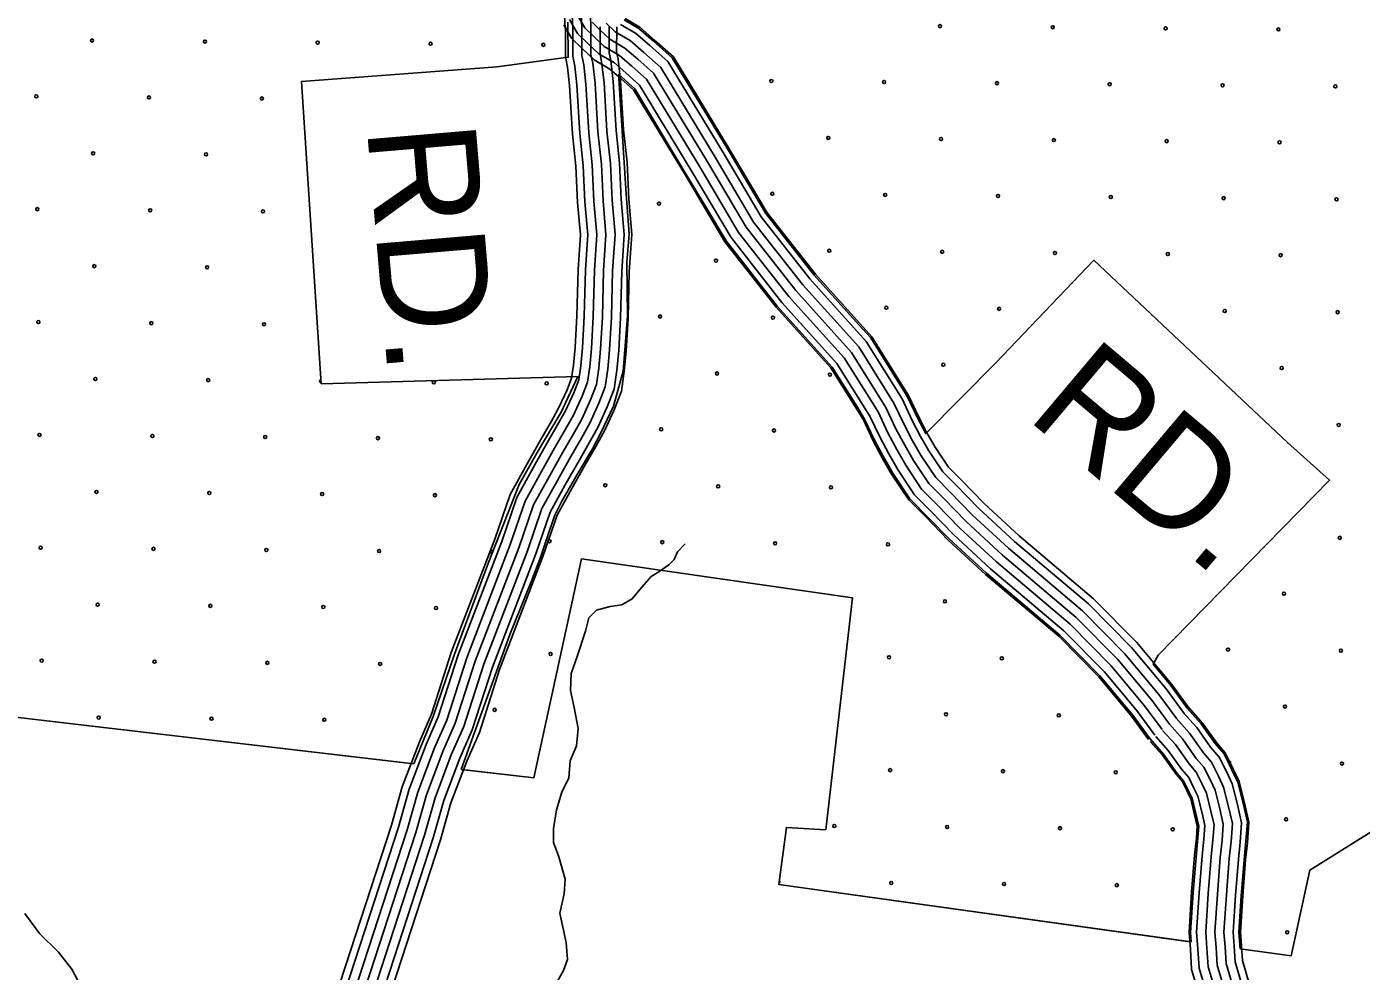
# Model space of a CAD drawing. Extents: x 1788175 to 1969470, y 584502 to 738744.
# Drawn here: x 1875084 to 1879633, y 617494 to 620713 of the extents above; entities that cross this region are included whole.
import ezdxf

# ---------------------------------------------------------------- set-up
doc = ezdxf.new("R2010")
doc.units = 0
for name, color, linetype in [('DESIGN - EROSION CONTROL - Devices', 7, 'Continuous'), ('DESIGN - ROW - Right-of-Way and Easement Labels', 7, 'Continuous'), ('DESIGN - SCRATCH - User 1', 7, 'Continuous'), ('DESIGN - TRANSPORTATION - Text', 7, 'Continuous'), ('SURVEY - DRAINAGE - Bridges', 7, 'Continuous'), ('SURVEY - TRANSPORTATION - Roads', 7, 'Continuous')]:
    doc.layers.add(name, color=color, linetype=linetype)

msp = doc.modelspace()

# ---------------------------------------------------------------- linework, layer by layer
at = {"layer": 'DESIGN - EROSION CONTROL - Devices'}
for centre in [(1878196.5, 620714.7), (1878581, 620711), (1878965.6, 620707.2), (1875306.6, 620665.9), (1875691.1, 620662.2), (1876075.7, 620658.5), (1879350.2, 620703.5), (1876460.2, 620654.7), (1876844.8, 620651), (1877621.5, 620528), (1878006.1, 620524.3), (1878390.6, 620520.5), (1878775.2, 620516.8), (1879159.7, 620513.1), (1879544.3, 620509.3), (1875116.2, 620475.5), (1875500.7, 620471.8), (1875885.3, 620468.1), (1877815.7, 620333.9), (1878200.2, 620330.1), (1878584.8, 620326.4), (1878969.3, 620322.7), (1879353.9, 620318.9), (1875310.3, 620281.4), (1875694.9, 620277.6), (1877625.3, 620143.5), (1878009.8, 620139.7), (1878394.4, 620136), (1878778.9, 620132.3), (1879163.5, 620128.5), (1879548, 620124.8), (1875119.9, 620091), (1875504.5, 620087.2), (1875889, 620083.5), (1877238.9, 620109.9), (1877819.4, 619949.3), (1878204, 619945.6), (1878588.5, 619941.8), (1878973.1, 619938.1), (1879357.6, 619934.4), (1875314.1, 619896.8), (1875698.6, 619893.1), (1877433, 619915.7), (1878013.6, 619755.2), (1878398.1, 619751.4), (1875123.6, 619706.4), (1877242.6, 619725.3), (1877627.2, 619721.6), (1879167.2, 619744), (1879551.8, 619740.2), (1875508.2, 619702.7), (1875892.7, 619699), (1877436.7, 619531.2), (1877821.3, 619527.4), (1878207.7, 619561), (1879361.4, 619549.8), (1875317.8, 619512.3), (1875702.3, 619508.5), (1876471.4, 619501.1), (1876856, 619497.3), (1877246.3, 619340.8), (1879555.5, 619355.7), (1875127.4, 619321.9), (1875511.9, 619318.1), (1875896.5, 619314.4), (1876281, 619310.7), (1876665.6, 619306.9), (1877630.9, 619337), (1875321.5, 619127.7), (1875706.1, 619124), (1876090.6, 619120.3), (1876475.2, 619116.5), (1877055.9, 619150.4), (1877440.5, 619146.6), (1877825, 619142.9), (1875131.1, 618937.3), (1875515.7, 618933.6), (1875900.2, 618929.8), (1876865.5, 618959.9), (1877250.1, 618956.2), (1877634.6, 618952.5), (1878019.2, 618948.7), (1879559.2, 618971.1), (1876284.8, 618926.1), (1878213.3, 618754.6), (1879368.8, 618780.7), (1875325.3, 618743.2), (1875709.8, 618739.4), (1876094.4, 618735.7), (1876478.9, 618732), (1876869.2, 618575.4), (1879178.4, 618590.3), (1879563, 618586.6), (1875134.8, 618552.8), (1875519.4, 618549), (1875903.9, 618545.3), (1876288.5, 618541.6), (1878022.9, 618564.2), (1878407.5, 618560.5), (1876678.8, 618385), (1879372.6, 618396.2), (1875329, 618358.6), (1875713.5, 618354.9), (1876098.1, 618351.2), (1878217.1, 618370), (1878601.6, 618366.3), (1879566.7, 618202), (1878026.6, 618179.6), (1878411.2, 618175.9), (1878795.7, 618172.2), (1877836.2, 617989.2), (1878220.8, 617985.5), (1878605.3, 617981.8), (1878989.9, 617978), (1879376.3, 618011.6), (1878030.4, 617795.1), (1878414.9, 617791.4), (1878799.5, 617787.6), (1879380, 617627.1)]:
    msp.add_circle(centre, 5.28, dxfattribs=at)
for centre, start, end in [((1876086.9, 619504.8), 88.5121, 278.9753), ((1876669.3, 618922.4), 41.6941, 275.5314), ((1879182.1, 618205.8), 269.0875, 143.8448), ((1877645.8, 617798.8), 286.5117, 58.1025)]:
    msp.add_arc(centre, 5.28, start, end, dxfattribs=at)
at = {"layer": 'DESIGN - SCRATCH - User 1'}
for points in [[(1876403.3, 618200.8), (1874696, 618400.6), (1874760.7, 619018.8), (1873755.6, 619137.6), (1873624.4, 618053.1), (1872837.2, 618169.6), (1873229.3, 621474.1)], [(1876927.8, 620728.2), (1876929.5, 620608.7), (1876687.7, 620576.2), (1876020.6, 620525.7), (1876087.9, 619496.3), (1876962.4, 619521.3), (1876904.9, 619399.5), (1876823.8, 619261.5), (1876762.2, 619153.1), (1876658.2, 618887.4), (1876541.4, 618574.9), (1876469.2, 618362.4), (1876403.3, 618200.8)], [(1879219.6, 617571.2), (1879215.4, 617627.7), (1879223.4, 617751.3), (1879233.1, 617873.9), (1879244.3, 618001.8), (1879229.5, 618066.5), (1879211.4, 618139), (1879191.7, 618181.1), (1879164.8, 618235.2), (1879134.6, 618270.1), (1879096.8, 618322.3), (1879087.1, 618336.9), (1879039.3, 618390.3), (1878983, 618468.2), (1878922.7, 618540.2), (1878940.3, 618571.3), (1879524.3, 619167.8), (1879381.4, 619296), (1878720.7, 619917.1), (1878386.3, 619566.2), (1878147.8, 619326.4), (1878119.5, 619379.5), (1878084.4, 619454.1), (1878053.8, 619503.1), (1877960.4, 619652.5), (1877920, 619697.3), (1877767.8, 619866), (1877603.3, 620075.8), (1877526.8, 620204.9), (1877474.1, 620293.8), (1877284.1, 620606.9), (1877220.6, 620663.5), (1877170.4, 620707), (1877120, 620736.2)], [(1879053, 617594.5), (1879050.5, 617626.8), (1879059.4, 617763.1), (1879073, 617923.2), (1879078.5, 617989.1), (1879055.7, 618083.8), (1879026.8, 618143.4), (1879005.1, 618168.5), (1878958.4, 618234.1), (1878911.6, 618287), (1878853.4, 618366.9), (1878741.6, 618500.4), (1878604.9, 618639.4), (1878354.9, 618850.4), (1878228.1, 618967.3), (1878093.7, 619104.1), (1878035.9, 619191.3), (1878004, 619246.8), (1877972.5, 619305.8), (1877939.8, 619375.3), (1877915.6, 619415.9), (1877828.6, 619553.1), (1877767.6, 619620.8), (1877641.9, 619760.1), (1877467.3, 619982.8), (1877405.2, 620087.6), (1877328.3, 620215.4), (1877156.3, 620500.6), (1877101.4, 620550.4), (1877101.4, 620537.5), (1877119.3, 620266.9), (1877127, 620143.6), (1877137.3, 620006.2), (1877129.6, 619910), (1877130.9, 619726.5), (1877116.8, 619539.1), (1877107.8, 619505.7), (1877083.4, 619419.8), (1877039.8, 619326.1), (1877011.6, 619274.7), (1876960.3, 619187.5), (1876907.7, 619096.4), (1876883.4, 619048.9), (1876865.4, 618996.3), (1876835.9, 618907.7), (1876802.6, 618821.7), (1876730.8, 618642.1), (1876564.1, 618181.3)], [(1880998.9, 619325.2), (1880164.9, 619501.6), (1880164.2, 618887.3), (1880027.6, 618297.1), (1879775.5, 618037.1), (1879457.5, 617839.2), (1879393.2, 617547.1), (1879219.6, 617571.2)], [(1876564.1, 618181.3), (1876812, 618153.1), (1876974.7, 618899.3), (1877897.9, 618766.7), (1877807, 617976.3), (1877673.1, 617984.4), (1877646.9, 617790.3), (1879053, 617594.5)]]:
    msp.add_lwpolyline(points, dxfattribs=at)
at = {"layer": 'DESIGN - TRANSPORTATION - Text'}
for points in [[(1877328, 618951.2), (1877302, 618923.2), (1877290, 618897.2), (1877272, 618879.2), (1877238, 618855.2), (1877212, 618839.2), (1877179.9, 618803.2), (1877147.9, 618763.1), (1877111.9, 618743.1), (1877071.9, 618737.1), (1877025.9, 618725.1), (1876999.9, 618699.1), (1876987.9, 618653.1), (1876959.8, 618567.1), (1876939.8, 618509), (1876937.7, 618451), (1876949.7, 618393), (1876963.6, 618320.9), (1876957.5, 618262.9), (1876935.5, 618210.9), (1876931.4, 618152.8), (1876907.4, 618104.8), (1876889.4, 618044.8), (1876879.3, 617980.8), (1876879.3, 617932.7), (1876897.2, 617884.7), (1876919.1, 617808.6), (1876915.1, 617758.6), (1876901, 617692.6), (1876913, 617634.5), (1876922.9, 617592.5), (1876926.9, 617534.5), (1876912.8, 617496.5), (1876892.8, 617460.5)], [(1875077.8, 617691), (1875127.7, 617622.9), (1875191.7, 617558.9), (1875237.6, 617500.8), (1875269.5, 617440.8), (1875301.4, 617362.7), (1875323.3, 617266.7), (1875325.3, 617208.7), (1875323.2, 617156.6), (1875325.2, 617086.6), (1875345.1, 617018.5), (1875359, 616946.5), (1875351, 616914.5)]]:
    msp.add_lwpolyline(points, dxfattribs=at)
at = {"layer": 'SURVEY - DRAINAGE - Bridges'}
for points in [[(1876383.1, 618203.2), (1874696, 618400.6), (1874760.7, 619018.8), (1873755.6, 619137.6), (1873624.4, 618053.1), (1872837.2, 618169.6), (1873226.8, 621453.5)], [(1880998.9, 619325.2), (1880164.9, 619501.6), (1880164.2, 618887.3), (1880027.6, 618297.1), (1879775.5, 618037.1), (1879457.5, 617839.2), (1879393.2, 617547.1), (1879237, 617568.8)], [(1879040.5, 617596.2), (1877646.9, 617790.3), (1877673.1, 617984.4), (1877807, 617976.3), (1877897.9, 618766.7), (1876974.7, 618899.3), (1876812, 618153.1), (1876576.6, 618180.6)]]:
    msp.add_lwpolyline(points, dxfattribs=at)
at = {"layer": 'SURVEY - TRANSPORTATION - Roads'}
for points in [[(1876959.2, 620755.1), (1876986.2, 620709.2), (1877015.3, 620680), (1877052.2, 620645.2), (1877104.7, 620614.8), (1877146.2, 620578.8), (1877196.5, 620534), (1877377.5, 620235.8), (1877510, 620012), (1877681.5, 619793.4), (1877870, 619584.4), (1877985.3, 619400.1), (1878018.7, 619329), (1878049.2, 619271.8), (1878079.9, 619218.5), (1878134, 619137), (1878185.9, 619084.9), (1878264.2, 619004.4), (1878389.1, 618889.2), (1878640.1, 618677.4), (1878779.9, 618535.1), (1878894.2, 618398.7), (1878953.4, 618317.5)], [(1876046.9, 617132.3), (1876327.1, 617992.4), (1876363.8, 618122.5), (1876422, 618276.1), (1876463.2, 618370.1), (1876530.8, 618580.3), (1876679.5, 618967.1), (1876731.5, 619118.8), (1876789.4, 619223.8), (1876836, 619306.6), (1876872, 619368.6), (1876897.9, 619414.8), (1876925.4, 619475.2), (1876941, 619515.7), (1876947.4, 619559.9), (1876953.1, 619620.2), (1876959, 619727.3), (1876963.2, 619885.9), (1876971.1, 620003.1), (1876961.6, 620114.2), (1876955.8, 620237.3), (1876944, 620346.9), (1876934.3, 620512.6), (1876927, 620574.7), (1876920.1, 620609.8), (1876920.2, 620712.4)], [(1876070.4, 617124.5), (1876350.7, 617985.2), (1876387.3, 618114.7), (1876444.9, 618266.8), (1876486.4, 618361.3), (1876554.1, 618572), (1876702.7, 618958.7), (1876754.2, 619108.8), (1876811, 619211.7), (1876857.4, 619294.3), (1876893.4, 619356.3), (1876920, 619403.7), (1876948.2, 619465.6), (1876965.1, 619509.4), (1876971.9, 619557), (1876977.7, 619618.3), (1876983.7, 619726.3), (1876987.9, 619884.7), (1876995.9, 620003.3), (1876986.3, 620115.9), (1876980.5, 620239.2), (1876968.7, 620348.9), (1876958.9, 620514.8), (1876951.5, 620578.6), (1876944.8, 620612.2), (1876944.9, 620712.4)], [(1876099.8, 617114.7), (1876380.4, 617976.2), (1876416.7, 618105), (1876473.6, 618255), (1876515.4, 618350.3), (1876583.4, 618561.7), (1876731.8, 618948.1), (1876782.7, 619096.2), (1876838.1, 619196.6), (1876884.3, 619279), (1876920.4, 619341), (1876947.7, 619389.6), (1876976.8, 619453.6), (1876995.2, 619501.5), (1877002.7, 619553.3), (1877008.6, 619616), (1877014.7, 619725), (1877018.9, 619883.3), (1877026.9, 620003.6), (1877017.2, 620117.9), (1877011.4, 620241.6), (1876999.6, 620351.5), (1876989.8, 620517.5), (1876982.1, 620583.4), (1876975.8, 620615.2), (1876975.9, 620712.3)], [(1876129.2, 617105), (1876410.1, 617967.2), (1876446.2, 618095.3), (1876502.3, 618243.3), (1876544.4, 618339.3), (1876612.6, 618551.4), (1876761, 618937.5), (1876811.1, 619083.6), (1876865.2, 619181.6), (1876911.2, 619263.6), (1876947.3, 619325.6), (1876975.3, 619375.6), (1877005.4, 619441.6), (1877025.4, 619493.6), (1877033.5, 619549.7), (1877039.6, 619613.7), (1877045.7, 619723.7), (1877049.9, 619881.8), (1877058, 620003.9), (1877048.2, 620119.9), (1877042.3, 620244), (1877030.5, 620354.1), (1877020.7, 620520.2), (1877012.8, 620588.2), (1877006.8, 620618.2), (1877006.9, 620712.3)], [(1876129.2, 617105), (1876410.1, 617967.2), (1876446.2, 618095.3), (1876502.3, 618243.3), (1876544.4, 618339.3), (1876612.6, 618551.4), (1876761, 618937.5), (1876811.1, 619083.6), (1876865.2, 619181.6), (1876911.2, 619263.6), (1876947.3, 619325.6), (1876975.3, 619375.6), (1877005.4, 619441.6), (1877025.4, 619493.6), (1877033.5, 619549.7), (1877039.6, 619613.7), (1877045.7, 619723.7), (1877049.9, 619881.8), (1877058, 620003.9), (1877048.2, 620119.9), (1877042.3, 620244), (1877030.5, 620354.1), (1877020.7, 620520.2), (1877012.8, 620588.2), (1877006.8, 620618.2), (1877006.9, 620712.3)], [(1876158.7, 617095.2), (1876439.7, 617958.2), (1876475.7, 618085.5), (1876531, 618231.6), (1876573.4, 618328.3), (1876641.9, 618541.1), (1876790.1, 618926.9), (1876839.5, 619070.9), (1876892.3, 619166.5), (1876938.2, 619248.2), (1876974.2, 619310.2), (1877003, 619361.6), (1877034, 619429.6), (1877055.6, 619485.7), (1877064.3, 619546), (1877070.5, 619611.4), (1877076.7, 619722.5), (1877080.9, 619880.4), (1877089.1, 620004.2), (1877079.1, 620122), (1877073.3, 620246.4), (1877061.4, 620356.7), (1877051.6, 620522.9), (1877043.4, 620593), (1877037.8, 620621.3), (1877037.9, 620712.2)], [(1876188.1, 617085.4), (1876469.4, 617949.2), (1876505.1, 618075.8), (1876559.7, 618219.9), (1876602.5, 618317.3), (1876671.1, 618530.8), (1876819.2, 618916.3), (1876868, 619058.3), (1876919.4, 619151.4), (1876965.1, 619232.8), (1877001.1, 619294.8), (1877030.7, 619347.5), (1877062.6, 619417.6), (1877085.8, 619477.9), (1877095.1, 619542.3), (1877101.4, 619609), (1877107.7, 619721.2), (1877111.8, 619878.9), (1877120.2, 620004.4), (1877110.1, 620124), (1877104.2, 620248.8), (1877092.3, 620359.2), (1877082.5, 620525.6), (1877074.1, 620597.8), (1877068.8, 620624.3), (1877068.9, 620712.2)], [(1876212.5, 617077.3), (1876494, 617941.7), (1876529.6, 618067.8), (1876583.6, 618210.1), (1876626.5, 618308.2), (1876695.4, 618522.2), (1876843.4, 618907.5), (1876891.6, 619047.9), (1876941.8, 619138.9), (1876987.4, 619220.1), (1877023.5, 619282.1), (1877053.6, 619335.9), (1877086.3, 619407.6), (1877110.8, 619471.3), (1877120.6, 619539.3), (1877127, 619607.1), (1877133.3, 619720.1), (1877137.5, 619877.7), (1877146, 620004.7), (1877135.7, 620125.7), (1877129.8, 620250.8), (1877117.9, 620361.4), (1877108.1, 620527.8), (1877099.5, 620601.8), (1877094.5, 620626.8), (1877094.6, 620712.2)], [(1876914.7, 620718.8), (1876941, 620674.2), (1876975.7, 620639.4), (1877018, 620599.4), (1877071.6, 620568.4), (1877108.8, 620536.2), (1877152.4, 620497.3), (1877328.8, 620206.7), (1877463.1, 619979.9), (1877638.1, 619756.8), (1877824.6, 619550.1), (1877935.4, 619372.9), (1877968, 619303.6), (1877999.6, 619244.3), (1878031.6, 619188.6), (1878089.9, 619100.9), (1878145.5, 619045.1), (1878224.6, 618963.7), (1878351.6, 618846.6), (1878601.5, 618635.8), (1878737.9, 618497), (1878849.5, 618363.8), (1878907.6, 618284.1)], [(1876917.1, 620752.1), (1876919.3, 620707.8)], [(1876933.3, 620737.9), (1876961.5, 620690.1), (1876993.7, 620657.8), (1877033.5, 620620.2), (1877086.6, 620589.5), (1877125.7, 620555.6), (1877172.4, 620514), (1877350.9, 620219.9), (1877484.4, 619994.5), (1877657.8, 619773.4), (1877845.2, 619565.6), (1877958, 619385.2), (1877991, 619315.1), (1878022.1, 619256.8), (1878053.5, 619202.2), (1878109.9, 619117.3), (1878163.8, 619063.2), (1878242.6, 618982.1), (1878368.6, 618865.9), (1878619, 618654.6), (1878756.9, 618514.3), (1878869.7, 618379.6), (1878928.4, 618299.2)], [(1876942.8, 620751.6), (1876945, 620709.1)], [(1876973.9, 620750.9), (1876976, 620710.7)], [(1877005, 620750.3), (1877006.9, 620712.3)], [(1877005, 620750.3), (1877006.9, 620712.3)], [(1877010.9, 620728.3), (1877036.9, 620702.3), (1877070.8, 620670.2), (1877122.8, 620640.2), (1877166.7, 620602.1), (1877220.6, 620554.1), (1877404.1, 620251.8), (1877535.7, 620029.6), (1877705.3, 619813.4), (1877894.9, 619603.1), (1878012.5, 619414.9), (1878046.4, 619342.9), (1878076.3, 619286.8), (1878106.2, 619234.8), (1878158.1, 619156.7), (1878208, 619106.7), (1878285.8, 619026.6), (1878409.6, 618912.4), (1878661.2, 618700.2), (1878802.9, 618556), (1878918.6, 618417.8), (1878978.5, 618335.8)], [(1877010.9, 620728.3), (1877036.9, 620702.3), (1877070.8, 620670.2), (1877122.8, 620640.2), (1877166.7, 620602.1), (1877220.6, 620554.1), (1877404.1, 620251.8), (1877535.7, 620029.6), (1877705.3, 619813.4), (1877894.9, 619603.1), (1878012.5, 619414.9), (1878046.4, 619342.9), (1878076.3, 619286.8), (1878106.2, 619234.8), (1878158.1, 619156.7), (1878208, 619106.7), (1878285.8, 619026.6), (1878409.6, 618912.4), (1878661.2, 618700.2), (1878802.9, 618556), (1878918.6, 618417.8), (1878978.5, 618335.8)], [(1877058.5, 620724.5), (1877089.5, 620695.2), (1877140.8, 620665.5), (1877187.1, 620625.4), (1877244.7, 620574.1), (1877430.6, 620267.7), (1877561.3, 620047.1), (1877729, 619833.3), (1877919.7, 619621.9), (1878039.8, 619429.8), (1878074.1, 619356.8), (1878103.4, 619301.9), (1878132.6, 619251.1), (1878182.2, 619176.4), (1878230.1, 619128.4), (1878307.5, 619048.8), (1878430.1, 618935.7), (1878682.3, 618722.9), (1878825.8, 618576.8), (1878943, 618436.9), (1879003.5, 618354)], [(1877108.1, 620720.3), (1877158.9, 620690.9), (1877207.6, 620648.7), (1877268.8, 620594.2), (1877457.2, 620283.7), (1877587, 620064.7), (1877752.7, 619853.3), (1877944.6, 619640.6), (1878067.1, 619444.7), (1878101.9, 619370.7), (1878130.6, 619316.9), (1878159, 619267.4), (1878206.4, 619196.1), (1878252.2, 619150.2), (1878329.1, 619071), (1878450.6, 618958.9), (1878703.3, 618745.7), (1878848.8, 618597.7), (1878967.5, 618456.1), (1879028.6, 618372.3)], [(1877123, 620740.2), (1877173.3, 620711.1), (1877223.9, 620667.3), (1877288, 620610.2), (1877478.4, 620296.4), (1877607.4, 620078.6), (1877771.7, 619869.2), (1877964.4, 619655.5), (1878088.8, 619456.5), (1878124, 619381.8), (1878152.2, 619328.9), (1878180, 619280.4), (1878225.6, 619211.9), (1878269.8, 619167.5), (1878346.4, 619088.7), (1878467, 618977.5), (1878720.2, 618763.8), (1878867.1, 618614.3), (1878987, 618471.3), (1879048.5, 618386.8)], [(1879043.1, 618393.6), (1879091, 618340), (1879138.5, 618273.2), (1879168.9, 618238), (1879196.2, 618183.3), (1879216.2, 618140.7), (1879234.3, 618067.6), (1879249.3, 618002.1), (1879244.2, 617931.8), (1879238.1, 617873.5), (1879228.4, 617750.9), (1879220.4, 617627.7), (1879223.9, 617581.4), (1879227.2, 617530.5), (1879250.3, 617452), (1879271.3, 617382.7), (1879288.7, 617335.5), (1879315.4, 617282), (1879349.6, 617222.3), (1879411.1, 617138.2), (1879480.4, 617054.7), (1879545.3, 616969.2)], [(1879001.6, 618356.4), (1879047.4, 618305.2), (1879094.6, 618238.8), (1879122.2, 618206.9), (1879146, 618159.1), (1879163.4, 618122), (1879180.1, 618054.7), (1879193.2, 617997.8), (1879188.7, 617936.7), (1879182.6, 617878.6), (1879172.8, 617754.9), (1879164.5, 617627.4), (1879168.3, 617577.4), (1879172, 617520.7), (1879196.9, 617436), (1879218.5, 617365), (1879237.5, 617313.4), (1879266.3, 617255.7), (1879302.8, 617191.9), (1879367.1, 617103.9), (1879436.8, 617020.1), (1879500.9, 616935.5)], [(1879024.7, 618377.1), (1879071.7, 618324.6), (1879119.1, 618258), (1879148.2, 618224.2), (1879173.9, 618172.5), (1879192.8, 618132.4), (1879210.3, 618061.9), (1879224.4, 618000.2), (1879219.6, 617934), (1879213.5, 617875.7), (1879203.8, 617752.7), (1879195.6, 617627.6), (1879199.3, 617579.6), (1879202.7, 617526.1), (1879226.6, 617444.9), (1879247.9, 617374.9), (1879266, 617325.7), (1879293.6, 617270.3), (1879328.9, 617208.8), (1879391.6, 617123), (1879461, 617039.3), (1879525.6, 616954.3)], [(1878955.4, 618315.1), (1878998.9, 618266.4), (1879045.8, 618200.5), (1879070.2, 618172.3), (1879090.2, 618132.1), (1879104.7, 618101.1), (1879119.8, 618040.3), (1879130.6, 617993.1), (1879126.9, 617942.2), (1879120.9, 617884.2), (1879111, 617759.4), (1879102.4, 617627.1), (1879106.5, 617573.1), (1879110.6, 617509.8), (1879137.5, 617418.3), (1879159.7, 617345.2), (1879180.5, 617288.8), (1879211.6, 617226.4), (1879250.8, 617158.1), (1879318.2, 617065.8), (1879388.2, 616981.5), (1879451.6, 616898)], [(1878978.5, 618335.8), (1879023.2, 618285.8), (1879070.2, 618219.6), (1879096.2, 618189.6), (1879118.1, 618145.6), (1879134.1, 618111.5), (1879150, 618047.5), (1879161.9, 617995.5), (1879157.8, 617939.4), (1879151.8, 617881.4), (1879141.9, 617757.1), (1879133.5, 617627.3), (1879137.4, 617575.3), (1879141.3, 617515.2), (1879167.2, 617427.2), (1879189.1, 617355.1), (1879209, 617301.1), (1879238.9, 617241), (1879276.8, 617175), (1879342.6, 617084.9), (1879412.5, 617000.8), (1879476.3, 616916.8)], [(1878978.5, 618335.8), (1879023.2, 618285.8), (1879070.2, 618219.6), (1879096.2, 618189.6), (1879118.1, 618145.6), (1879134.1, 618111.5), (1879150, 618047.5), (1879161.9, 617995.5), (1879157.8, 617939.4), (1879151.8, 617881.4), (1879141.9, 617757.1), (1879133.5, 617627.3), (1879137.4, 617575.3), (1879141.3, 617515.2), (1879167.2, 617427.2), (1879189.1, 617355.1), (1879209, 617301.1), (1879238.9, 617241), (1879276.8, 617175), (1879342.6, 617084.9), (1879412.5, 617000.8), (1879476.3, 616916.8)], [(1878913.1, 618277.3), (1878954.5, 618231), (1879001.2, 618165.4), (1879022.6, 618140.6), (1879039.1, 618107.4), (1879051, 618082.1), (1879064.6, 618027.1), (1879073.5, 617988.7), (1879070.4, 617947.2), (1879064.4, 617889.4), (1879054.4, 617763.4), (1879045.5, 617626.8), (1879049.9, 617569.1), (1879054.4, 617499.8), (1879083.2, 617402), (1879105.9, 617327.2), (1879128.4, 617266.3), (1879161.5, 617199.6), (1879203.1, 617127.1), (1879273.4, 617030.9), (1879343.8, 616946.2), (1879406.4, 616863.7)], [(1878932.3, 618294.4), (1878974.6, 618247), (1879021.4, 618181.3), (1879044.2, 618155), (1879062.3, 618118.6), (1879075.4, 618090.7), (1879089.7, 618033.1), (1879099.4, 617990.7), (1879096.1, 617944.9), (1879090, 617887.1), (1879080.1, 617761.6), (1879071.3, 617627), (1879075.6, 617570.9), (1879079.9, 617504.3), (1879107.8, 617409.4), (1879130.3, 617335.4), (1879152, 617276.5), (1879184.2, 617211.8), (1879224.7, 617141.1), (1879293.7, 617046.7), (1879363.9, 616962.2), (1879426.9, 616879.3)]]:
    msp.add_lwpolyline(points, dxfattribs=at)

# ---------------------------------------------------------------- texts
at = {"layer": 'DESIGN - ROW - Right-of-Way and Easement Labels'}
for rotation, p in [(274.8489, (1876242.9, 620369.8)), (319.8393, (1878486, 619381.4))]:
    msp.add_text('RD.', height=370, rotation=rotation, dxfattribs=at).set_placement(p)

doc.saveas('drawing.dxf')
